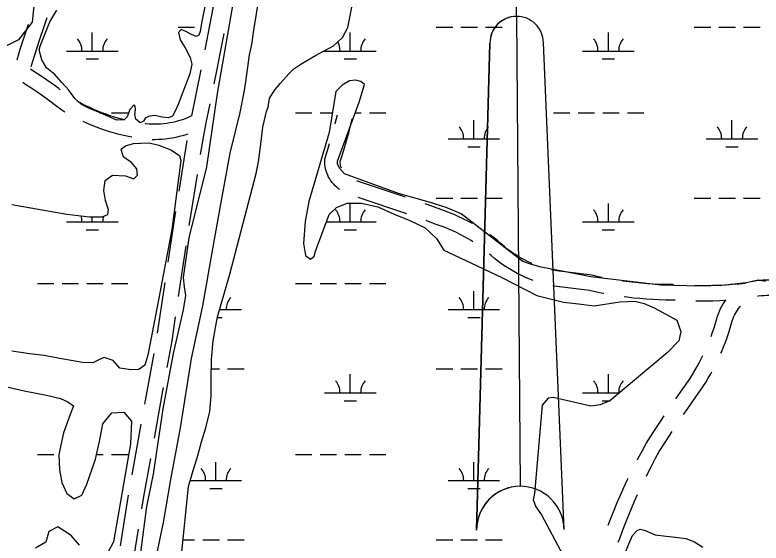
# Model space of a CAD drawing. Extents: x 3535183 to 3573198, y 534952 to 560562.
# Drawn here: x 3566222 to 3567673, y 552968 to 553996 of the extents above; entities that cross this region are included whole.
import ezdxf

# ---------------------------------------------------------------- set-up
doc = ezdxf.new("R2010")
doc.units = 0
for name, color, linetype in [('V-ANNO-SYMB', 7, 'Continuous'), ('V-RIVR-IDEN', 7, 'Continuous'), ('V-ROAD-CNTR', 7, 'Continuous'), ('V-TOPO-SHOR', 7, 'Continuous'), ('V-WETL-SWMP', 7, 'Continuous')]:
    doc.layers.add(name, color=color, linetype=linetype)

msp = doc.modelspace()

# ---------------------------------------------------------------- linework, layer by layer
at = {"layer": 'V-ANNO-SYMB'}
for p, q in [((3567197.4, 553993.6), (3567195, 554318.6)), ((3567197.4, 553993.6), (3567204.4, 553078.6)), ((3567197.4, 553993.6), (3567204.4, 553078.6)), ((3567120, 552993), (3567145.8, 553941.2)), ((3567145.8, 553941.2), (3567120, 552993)), ((3567290, 552994.2), (3567249.8, 553942))]:
    msp.add_line(p, q, dxfattribs=at)
for centre, radius, start, end in [((3567197.8, 553941.6), 52, 90.43, 180.4333), ((3567197.8, 553941.6), 52, 90.4367, 180.4334), ((3567197.8, 553941.6), 52, 0.4334, 90.4367), ((3567205, 552993.6), 85, 90.4333, 180.4333), ((3567205, 552993.6), 85, 90.4334, 180.4334), ((3567205, 552993.6), 85, 0.4334, 90.4334), ((3567205, 552993.6), 85, 0.4334, 90.4334)]:
    msp.add_arc(centre, radius, start, end, dxfattribs=at)
at = {"layer": 'V-ROAD-CNTR'}
for p, q in [((3566610.2, 554026.9), (3566591.4, 553928.7)), ((3566556.5, 553752.1), (3566540.5, 553653.4)), ((3566984.4, 553609.1), (3566889.6, 553640.9)), ((3566554.4, 553547.1), (3566539.7, 553448.2)), ((3566513.4, 553475.4), (3566498.6, 553376.5)), ((3566466.9, 553199.4), (3566449.3, 553100.9)), ((3566442.3, 553061.5), (3566426.3, 552962.8))]:
    msp.add_line(p, q, dxfattribs=at)
for points in [[(3566284, 553990.4), (3566278.1, 553973.4), (3566269.1, 553946.7), (3566260.3, 553920), (3566253, 553895.4)], [(3566247.8, 553977.5), (3566240.6, 553956.1), (3566231.7, 553928.9), (3566225.5, 553908.2)], [(3566628, 553960.5), (3566614, 553887.6), (3566608.9, 553862.4)], [(3566310.1, 553850.8), (3566307.3, 553852.9), (3566295.4, 553861.5), (3566283.3, 553869.9), (3566271.2, 553878.2), (3566258.9, 553886.3), (3566252.2, 553890.6)], [(3566583.8, 553889.4), (3566565.5, 553799.7)], [(3566319.1, 553807.3), (3566313.2, 553810.8), (3566301, 553820.1), (3566289.6, 553828.7), (3566278, 553837), (3566266.3, 553845.2), (3566254.5, 553853.3), (3566242.6, 553861.1), (3566237.2, 553864.6)], [(3566435.9, 553791.9), (3566432.2, 553792.8), (3566423.9, 553795), (3566415.6, 553797.5), (3566407.4, 553800.1), (3566399.3, 553802.9), (3566391.2, 553805.9), (3566383.2, 553809), (3566375.2, 553812.4), (3566367.4, 553815.9), (3566359.6, 553819.6), (3566351.9, 553823.5), (3566344.3, 553827.5), (3566343.1, 553828.2)], [(3566600.9, 553823.2), (3566593.4, 553786.5), (3566588.4, 553761.4), (3566582.5, 553724.9)], [(3566565.5, 553799.7), (3566561.4, 553797.8), (3566556.1, 553795.6), (3566550.8, 553793.5), (3566545.3, 553791.7), (3566539.8, 553790), (3566534.3, 553788.5), (3566528.7, 553787.2), (3566523, 553786.1), (3566517.4, 553785.2), (3566511.7, 553784.5), (3566505.9, 553784), (3566500.2, 553783.6), (3566494.5, 553783.5), (3566488.7, 553783.5), (3566483, 553783.8), (3566477.3, 553784.2), (3566475.2, 553784.5)], [(3566844.8, 553784.3), (3566845.7, 553787.9), (3566849.1, 553802.1)], [(3566449.4, 553758.2), (3566442.8, 553759.5), (3566433.7, 553761.5), (3566424.7, 553763.8), (3566415.7, 553766.2), (3566406.8, 553768.8), (3566398, 553771.6), (3566389.2, 553774.6), (3566380.5, 553777.9), (3566371.8, 553781.3), (3566363.3, 553784.9), (3566354.8, 553788.7), (3566354.5, 553788.8)], [(3566857.3, 553697.9), (3566856.8, 553699.1), (3566856, 553701.4), (3566855.4, 553703.8), (3566854.9, 553706.1), (3566854.6, 553708.5), (3566854.4, 553710.9), (3566854.4, 553711.3), (3566858.3, 553723), (3566862.8, 553737.3), (3566867.1, 553751.7), (3566871.1, 553766.2), (3566874.8, 553780.7), (3566878.1, 553794.1)], [(3566558.2, 553764.4), (3566554.5, 553763.1), (3566548.1, 553761.2), (3566541.5, 553759.4), (3566535, 553757.9), (3566528.3, 553756.6), (3566521.6, 553755.5), (3566514.9, 553754.7), (3566508.2, 553754), (3566501.4, 553753.7), (3566494.7, 553753.5), (3566489.1, 553753.5)], [(3566853.1, 553656.8), (3566851.4, 553658), (3566848, 553660.7), (3566844.9, 553663.6), (3566841.9, 553666.7), (3566839.1, 553670), (3566836.6, 553673.5), (3566834.2, 553677.1), (3566832.1, 553680.8), (3566830.3, 553684.7), (3566828.6, 553688.7), (3566827.3, 553692.8), (3566826.2, 553696.9), (3566825.3, 553701.2), (3566824.7, 553705.4), (3566824.4, 553709.7), (3566824.4, 553716.1), (3566829.8, 553732.3), (3566834.1, 553745.8)], [(3566576.1, 553685.5), (3566562.5, 553601.4), (3566560.3, 553586.7)], [(3566981.9, 553641.6), (3566888.2, 553673), (3566887.2, 553673.4)], [(3567111.9, 553590.1), (3567109.6, 553591.4), (3567101.7, 553595.6), (3567093.8, 553599.5), (3567085.7, 553603.3), (3567077.6, 553606.9), (3567069.3, 553610.2), (3567050.1, 553617.4), (3567031, 553624.5), (3567019.8, 553628.6)], [(3566534.1, 553613.9), (3566532.9, 553606), (3566519.3, 553515)], [(3567112.9, 553554.5), (3567109.1, 553556.9), (3567102.1, 553561.1), (3567095.1, 553565.1), (3567087.9, 553568.9), (3567080.7, 553572.5), (3567073.4, 553576), (3567066, 553579.2), (3567058.5, 553582.2), (3567039.6, 553589.3), (3567022.1, 553595.8)], [(3567227.8, 553512.5), (3567224.9, 553513.8), (3567218.8, 553516.6), (3567212.8, 553519.6), (3567206.9, 553522.8), (3567201.1, 553526.1), (3567195.5, 553529.7), (3567189.9, 553533.4), (3567184.4, 553537.2), (3567179, 553541.2), (3567173.9, 553545.3), (3567167.8, 553550.8), (3567161, 553556.5), (3567154, 553562.1), (3567147, 553567.5), (3567145.5, 553568.5)], [(3567230.1, 553479.3), (3567226.6, 553480.6), (3567219.6, 553483.4), (3567212.6, 553486.4), (3567205.7, 553489.6), (3567198.9, 553493), (3567192.3, 553496.6), (3567185.7, 553500.4), (3567179.3, 553504.4), (3567172.9, 553508.6), (3567166.7, 553513), (3567160.7, 553517.5), (3567154.6, 553522.4), (3567148.1, 553528.1), (3567145, 553530.7)], [(3567364.5, 553485.2), (3567357.3, 553486.7), (3567344.7, 553489.6), (3567275.5, 553497.9), (3567269.3, 553499.1), (3567265.7, 553499.9)], [(3567503.6, 553471.1), (3567500.9, 553471.2), (3567488.3, 553471.3), (3567476.3, 553471.6), (3567464.3, 553472.2), (3567452.3, 553472.9), (3567440.4, 553473.9), (3567428.4, 553475.1), (3567416.5, 553476.5), (3567404.6, 553478.1), (3567403.9, 553478.2)], [(3567654.2, 553477.4), (3567658, 553478.1), (3567664.4, 553479.1), (3567670.8, 553479.8), (3567677.2, 553480.3), (3567683.7, 553480.6), (3567690.1, 553480.6), (3567696.6, 553480.5), (3567703, 553480.1), (3567709.5, 553479.5), (3567715.8, 553478.6), (3567722.2, 553477.6), (3567728.5, 553476.3), (3567734.8, 553474.8), (3567741, 553473.1), (3567747.2, 553471.1), (3567752.6, 553469.2)], [(3567367.4, 553454), (3567363.1, 553454.8), (3567350.9, 553457.4), (3567339.5, 553460.1), (3567270.7, 553468.2), (3567268.5, 553468.6)], [(3567643.4, 553473.6), (3567630.4, 553472.3), (3567617.5, 553471.2), (3567604.7, 553470.4), (3567591.8, 553469.8), (3567578.9, 553469.3), (3567566, 553469.1), (3567553.1, 553469.1), (3567543.5, 553469.3)], [(3567506.5, 553440.8), (3567499.8, 553441.2), (3567487.8, 553441.3), (3567475.3, 553441.7), (3567462.7, 553442.2), (3567450.2, 553443), (3567437.7, 553444), (3567425.2, 553445.2), (3567412.7, 553446.7), (3567406.8, 553447.5)], [(3567666.7, 553449.1), (3567668.3, 553449.3), (3567673.7, 553449.9), (3567679.1, 553450.4), (3567684.5, 553450.6), (3567689.9, 553450.6), (3567695.3, 553450.5), (3567700.7, 553450.2), (3567706.1, 553449.6), (3567711.4, 553448.9), (3567716.8, 553448.1), (3567722.1, 553447), (3567727.3, 553445.7), (3567732.6, 553444.3), (3567737.7, 553442.7), (3567742.8, 553440.9), (3567747.9, 553438.9), (3567753.1, 553436.6), (3567763.7, 553432.2)], [(3567604.4, 553440.3), (3567593, 553439.8), (3567579.6, 553439.3), (3567566.2, 553439.1), (3567552.8, 553439.1), (3567546.5, 553439.2)], [(3567576, 553370.2), (3567579, 553378.5), (3567581.9, 553387.2), (3567584.7, 553395.9), (3567587.2, 553404.8), (3567588.6, 553409.6), (3567590.4, 553414.7), (3567592.3, 553419.6), (3567594.5, 553424.5), (3567597, 553429.3), (3567599.6, 553433.9), (3567602.5, 553438.4), (3567604.7, 553441.6)], [(3567595.2, 553337.6), (3567596.8, 553341.3), (3567600.5, 553350.3), (3567604, 553359.4), (3567607.4, 553368.6), (3567610.5, 553377.9), (3567613.4, 553387.2), (3567616.1, 553396.5), (3567617.3, 553400.6), (3567618.5, 553404.3), (3567620, 553407.9), (3567621.6, 553411.5), (3567623.4, 553415), (3567625.3, 553418.4), (3567627.4, 553421.7), (3567629.7, 553424.9), (3567632.1, 553428), (3567633.3, 553429.4)], [(3566533.8, 553408.7), (3566526.8, 553361.7), (3566517.3, 553310)], [(3566491.8, 553337.1), (3566479.5, 553270.1), (3566473.9, 553238.7)], [(3567507.3, 553248.9), (3567520.8, 553268.2), (3567535.3, 553288.7), (3567540, 553296.2), (3567544.7, 553304), (3567549.2, 553311.9), (3567553.5, 553320), (3567557.7, 553328.1), (3567560.3, 553333.4)], [(3567522.7, 553218.3), (3567530.9, 553230.2), (3567545.3, 553251), (3567560.2, 553272), (3567565.6, 553280.5), (3567570.6, 553288.9), (3567575.4, 553297.4), (3567577.8, 553301.7)], [(3566510.1, 553270.7), (3566509, 553264.7), (3566492.5, 553172.3)], [(3567432.8, 553130.4), (3567434.3, 553133.2), (3567441.7, 553147.3), (3567449.5, 553161.6), (3567463.5, 553183.5), (3567477.5, 553204.9), (3567484.8, 553215.8)], [(3567450.4, 553098.6), (3567453.8, 553105.6), (3567460.9, 553119.4), (3567468.1, 553133.1), (3567475.3, 553146.3), (3567488.7, 553167.2), (3567500.4, 553185.1)], [(3566485.5, 553132.9), (3566472.2, 553058.6), (3566468.3, 553034.4)], [(3567375.8, 553002.7), (3567375.8, 553002.9), (3567381.6, 553017.7), (3567387.5, 553032.4), (3567393.6, 553047.1), (3567399.9, 553061.6), (3567406.4, 553076.1), (3567413.1, 553090.5), (3567415.1, 553094.6)], [(3567395.1, 552970.1), (3567398.3, 552977.2), (3567403.9, 552992.2), (3567409.5, 553006.7), (3567415.3, 553021), (3567421.2, 553035.3), (3567427.4, 553049.5), (3567433.2, 553062.5)], [(3566461.9, 552994.9), (3566447, 552902.3), (3566445.7, 552896.2)]]:
    msp.add_lwpolyline(points, dxfattribs=at)
at = {"layer": 'V-TOPO-SHOR'}
for points in [[(3566390.8, 552407.8), (3566405.1, 552465.1), (3566415.9, 552528.8), (3566432.4, 552603.4), (3566441.1, 552656), (3566448.3, 552696.8), (3566461.9, 552756.2), (3566470.6, 552803.9), (3566491.5, 552915.3), (3566510.8, 553007.9), (3566525.3, 553091.6), (3566544, 553192.6), (3566565.1, 553327.4), (3566587.3, 553429.7), (3566606.8, 553541.1), (3566622.7, 553628.2), (3566640.7, 553727.1), (3566660, 553806.6), (3566668.6, 553849.5), (3566670.8, 553866.1), (3566678.2, 553918.6), (3566682.5, 553938.7), (3566686.8, 553967), (3566701.3, 554059)], [(3566648.5, 554033.8), (3566615.3, 553843.6), (3566594.8, 553700.4), (3566559.9, 553562.2), (3566549, 553485.4), (3566550.9, 553466.7), (3566553.5, 553450.1), (3566549.2, 553422.4), (3566529.9, 553337.4), (3566509.7, 553229.5), (3566501.7, 553176.9), (3566490.8, 553102.2), (3566477.8, 553039.3), (3566466.1, 552949.4), (3566442.4, 552833.2), (3566421.5, 552717.1), (3566396.9, 552582.2), (3566380.4, 552502.7), (3566362.4, 552408.7), (3566344.4, 552310.5)]]:
    msp.add_lwpolyline(points, dxfattribs=at)
at = {"layer": 'V-WETL-SWMP'}
for p, q in [((3566539.5, 553972.5), (3566571.5, 553972.5)), ((3567041.4, 553972.5), (3567073.4, 553972.5)), ((3567089.4, 553972.5), (3567121.4, 553972.5)), ((3567137.4, 553972.5), (3567169.4, 553972.5)), ((3567543.3, 553972.5), (3567575.3, 553972.5)), ((3567591.3, 553972.5), (3567623.3, 553972.5)), ((3567639.3, 553972.5), (3567671.3, 553972.5)), ((3566372.4, 553926.1), (3566372.4, 553962.1)), ((3566874.3, 553926.1), (3566874.3, 553962.1)), ((3567376.2, 553926.1), (3567376.2, 553962.1)), ((3566322.4, 553926.1), (3566422.4, 553926.1)), ((3566824.3, 553926.1), (3566924.3, 553926.1)), ((3567326.2, 553926.1), (3567426.2, 553926.1)), ((3566360.4, 553910.7), (3566384.4, 553910.7)), ((3566862.3, 553910.7), (3566886.3, 553910.7)), ((3567364.2, 553910.7), (3567388.2, 553910.7)), ((3566386.2, 553806), (3566393.6, 553806)), ((3566409.6, 553806), (3566441.6, 553806)), ((3566767.5, 553806), (3566799.5, 553806)), ((3566815.5, 553806), (3566839.4, 553806)), ((3566884.2, 553806), (3566895.5, 553806)), ((3566911.5, 553806), (3566943.5, 553806)), ((3567269.4, 553806), (3567301.4, 553806)), ((3567317.4, 553806), (3567349.4, 553806)), ((3567365.4, 553806), (3567397.4, 553806)), ((3567413.4, 553806), (3567445.4, 553806)), ((3567114.8, 553755.3), (3567114.8, 553791.3)), ((3567616.7, 553755.3), (3567616.7, 553791.3)), ((3567064.8, 553755.3), (3567164.8, 553755.3)), ((3567566.7, 553755.3), (3567666.7, 553755.3)), ((3567102.8, 553739.8), (3567126.8, 553739.8)), ((3567604.7, 553739.8), (3567628.7, 553739.8)), ((3567041.4, 553639.8), (3567073.4, 553639.8)), ((3567089.4, 553639.8), (3567121.4, 553639.8)), ((3567137.4, 553639.8), (3567169.4, 553639.8)), ((3567543.3, 553639.8), (3567575.3, 553639.8)), ((3567591.3, 553639.8), (3567623.3, 553639.8)), ((3567639.3, 553639.8), (3567671.3, 553639.8)), ((3566874.3, 553593.4), (3566874.3, 553629.4)), ((3567376.2, 553593.4), (3567376.2, 553629.4)), ((3566322.4, 553593.4), (3566422.4, 553593.4)), ((3566372.4, 553593.4), (3566372.4, 553603.3)), ((3566827.9, 553593.4), (3566924.3, 553593.4)), ((3567326.2, 553593.4), (3567426.2, 553593.4)), ((3566360.4, 553578), (3566384.4, 553578)), ((3566862.3, 553578), (3566886.3, 553578)), ((3567364.2, 553578), (3567388.2, 553578)), ((3566265.6, 553473.3), (3566297.6, 553473.3)), ((3566313.6, 553473.3), (3566345.6, 553473.3)), ((3566361.6, 553473.3), (3566393.6, 553473.3)), ((3566409.6, 553473.3), (3566441.6, 553473.3)), ((3566767.5, 553473.3), (3566799.5, 553473.3)), ((3566815.5, 553473.3), (3566847.5, 553473.3)), ((3566863.5, 553473.3), (3566895.5, 553473.3)), ((3566911.5, 553473.3), (3566943.5, 553473.3)), ((3567114.8, 553422.6), (3567114.8, 553458.6)), ((3566619.9, 553422.6), (3566662.9, 553422.6)), ((3567064.8, 553422.6), (3567164.8, 553422.6)), ((3566615.6, 553407.2), (3566624.9, 553407.2)), ((3567102.8, 553407.2), (3567126.8, 553407.2)), ((3566604, 553307.2), (3566619.5, 553307.2)), ((3566635.5, 553307.2), (3566667.5, 553307.2)), ((3567041.4, 553307.2), (3567073.4, 553307.2)), ((3567089.4, 553307.2), (3567121.4, 553307.2)), ((3567137.4, 553307.2), (3567169.4, 553307.2)), ((3566874.3, 553260.7), (3566874.3, 553296.7)), ((3567376.2, 553260.7), (3567376.2, 553296.7)), ((3566824.3, 553260.7), (3566924.3, 553260.7)), ((3567326.2, 553260.7), (3567397.9, 553260.7)), ((3566862.3, 553245.3), (3566886.3, 553245.3)), ((3567364.2, 553245.3), (3567379.5, 553245.3)), ((3566265.6, 553140.7), (3566297.6, 553140.7)), ((3566380.8, 553140.7), (3566393.6, 553140.7)), ((3566409.6, 553140.7), (3566441.6, 553140.7)), ((3566767.5, 553140.7), (3566799.5, 553140.7)), ((3566815.5, 553140.7), (3566847.5, 553140.7)), ((3566863.5, 553140.7), (3566895.5, 553140.7)), ((3566911.5, 553140.7), (3566943.5, 553140.7)), ((3566612.9, 553089.9), (3566612.9, 553125.9)), ((3567114.8, 553089.9), (3567114.8, 553125.9)), ((3566562.9, 553089.9), (3566662.9, 553089.9)), ((3567064.8, 553089.9), (3567164.8, 553089.9)), ((3566600.9, 553074.5), (3566624.9, 553074.5)), ((3567102.8, 553074.5), (3567126.8, 553074.5)), ((3566549, 552974.5), (3566571.5, 552974.5)), ((3566587.5, 552974.5), (3566619.5, 552974.5)), ((3566635.5, 552974.5), (3566667.5, 552974.5)), ((3567041.4, 552974.5), (3567073.4, 552974.5)), ((3567089.4, 552974.5), (3567121.4, 552974.5)), ((3567137.4, 552974.5), (3567169.4, 552974.5))]:
    msp.add_line(p, q, dxfattribs=at)
for points in [[(3566608.3, 554097.5), (3566584.5, 553980.1), (3566581.9, 553963.9), (3566579.3, 553957.2), (3566574.6, 553954.7), (3566565.4, 553958.4), (3566554.1, 553963.8), (3566545.1, 553967.8), (3566539.9, 553962.1), (3566543.3, 553947.7), (3566552.9, 553932.1), (3566562.5, 553913.8), (3566565.7, 553900.8), (3566561.8, 553881.6), (3566545.3, 553837.7), (3566539.4, 553821.8), (3566532.1, 553806.1), (3566528.6, 553799.4), (3566520.7, 553796), (3566508.2, 553797), (3566493.4, 553800.8), (3566484.3, 553799.5), (3566476, 553795.9), (3566472.2, 553789.4), (3566465.7, 553786.4), (3566457.2, 553793.2), (3566455, 553802.7), (3566456.4, 553811.5), (3566455.5, 553818.9), (3566453.9, 553821.3), (3566445.5, 553812.3), (3566440.3, 553798.2), (3566434.5, 553792), (3566420.4, 553791.2), (3566387.4, 553805.5), (3566366.6, 553814), (3566351.6, 553822.2), (3566338.3, 553833.7), (3566326.8, 553849.7), (3566312.8, 553865.1), (3566299.5, 553880.3), (3566283.6, 553893.6), (3566274.2, 553908.7), (3566268.8, 553928.2), (3566271.2, 553935.3), (3566279.4, 553957.1), (3566289.8, 553982.7), (3566303.4, 554005.5)], [(3566259.2, 554020.5), (3566255.3, 553982.2), (3566228.6, 553947.8), (3566198, 553932.5), (3566159.7, 553936.3), (3566106.1, 553966.9), (3566075.5, 554005.2)], [(3566544.6, 552931.2), (3566559.5, 553077.9), (3566566.6, 553102.8), (3566577.9, 553138.8), (3566585, 553165), (3566593.5, 553192.7), (3566600.7, 553224.5), (3566603.7, 553254.9), (3566603.9, 553288.2), (3566604.2, 553325.6), (3566607.2, 553361.6), (3566615.8, 553408.6), (3566640, 553491.6), (3566691.3, 553687.9), (3566695.6, 553710.1), (3566700, 553744.7), (3566704.4, 553777.9), (3566711.5, 553808.3), (3566714.3, 553816.6), (3566717.2, 553834.6), (3566728.4, 553851.2), (3566738.2, 553863.6), (3566755, 553881.4), (3566764.7, 553891.1), (3566780.1, 553902), (3566806.5, 553917.1), (3566841.3, 553936.2), (3566859.4, 553952.7), (3566869.2, 553972.1), (3566877.8, 554015)], [(3567681.7, 553477.2), (3567667.9, 553480.1), (3567644.3, 553474.7), (3567597.1, 553469.5), (3567554.2, 553468.5), (3567478, 553470.4), (3567342.3, 553486.6), (3567289.8, 553496.7), (3567245.5, 553505.3), (3567224.8, 553511), (3567209.6, 553516.6), (3567089.7, 553608.9), (3567060.7, 553621.6), (3567027.5, 553631.5), (3566968, 553648.6), (3566863, 553686.7), (3566853.4, 553697.9), (3566849.3, 553706.2), (3566849.4, 553711.8), (3566891.7, 553826.4), (3566901.7, 553861), (3566894.8, 553866.6), (3566885.1, 553869.4), (3566872.6, 553868.1), (3566858.7, 553859.9), (3566846.2, 553847.5), (3566833.1, 553767.3), (3566793.4, 553633.2), (3566786.2, 553594.4), (3566783.1, 553551.5), (3566787.1, 553527.9), (3566796.7, 553520.9), (3566803.7, 553526.4), (3566806.5, 553536.1), (3566833.4, 553608), (3566847.3, 553621.7), (3566868.2, 553629.9), (3566895.9, 553629.7), (3566927.7, 553622.5), (3566959.5, 553608.5), (3566989.8, 553595.8), (3567020.2, 553581.7), (3567042.2, 553560.8), (3567055.9, 553538.5), (3567120.8, 553507.6), (3567169.1, 553485), (3567236.8, 553449.9), (3567289.3, 553437.1), (3567318.4, 553434.1), (3567348.9, 553429.7), (3567398.8, 553437.7), (3567427.9, 553438.9), (3567445.9, 553434.6), (3567465.2, 553426.1), (3567509.4, 553402.3), (3567517.5, 553380.1), (3567513.2, 553362.1), (3567490.9, 553338.7), (3567379.4, 553245.3), (3567360, 553237.1), (3567341.9, 553234.5), (3567268.6, 553251.6), (3567258.9, 553250.3), (3567247.7, 553236.5), (3567232.7, 553064.8), (3567229.8, 553052.4), (3567235.2, 553038.5), (3567246.2, 553023.2), (3567292.7, 552935.6)], [(3566215.8, 553627.3), (3566323.1, 553608.3), (3566366.8, 553603.3), (3566391.6, 553603.1), (3566402.9, 553607.7), (3566403.9, 553616.7), (3566397.8, 553635.2), (3566394.5, 553654.7), (3566397.6, 553674.3), (3566411.6, 553684.6), (3566437, 553682.8), (3566453.4, 553677.1), (3566460.1, 553684.7), (3566459.1, 553697), (3566448.3, 553710), (3566432.9, 553719.4), (3566428.4, 553735.1), (3566436.7, 553741.6), (3566452.3, 553746.1), (3566466.1, 553746.9), (3566482.8, 553747.5), (3566501.7, 553742.5), (3566525, 553733.5), (3566542, 553722.7), (3566544.7, 553712.8), (3566526.9, 553578.3), (3566502.1, 553445.1), (3566480.7, 553333.8), (3566474.3, 553314.7), (3566463.1, 553306), (3566447.9, 553305.1), (3566425.9, 553308.3), (3566412.9, 553323.7), (3566395.6, 553329.3), (3566384.9, 553324.8), (3566373.1, 553318.9), (3566353.4, 553319.7), (3566309.5, 553327.4), (3566278.8, 553333), (3566251.1, 553336.4), (3566216, 553342)], [(3566208.5, 553271.5), (3566239.7, 553264.3), (3566283.2, 553256.3), (3566310.6, 553249.7), (3566325, 553243.3), (3566335.5, 553235.4), (3566329.4, 553218.7), (3566316.2, 553183), (3566307.5, 553140.2), (3566308.5, 553110.6), (3566313.1, 553086), (3566322.7, 553064.6), (3566337.2, 553053.9), (3566351.9, 553061.2), (3566361.5, 553082.9), (3566378.7, 553131.3), (3566386.9, 553168.8), (3566393.1, 553200), (3566410.4, 553221.6), (3566433.8, 553223.1), (3566448.7, 553205.6), (3566447, 553161.4), (3566413.9, 552970.2), (3566401.9, 552948.3)], [(3566347.7, 552964), (3566331.4, 552983.1), (3566305.3, 552999.7), (3566288.1, 552990.6), (3566282, 552970.1), (3566262, 552957.9)], [(3567408.6, 552946.8), (3567416.9, 552968), (3567423.5, 552982.8), (3567432.1, 552992.7), (3567438, 552995.2), (3567445.8, 552993.5), (3567446.3, 552993.5), (3567467.5, 552984.3), (3567488.6, 552981.4), (3567506.8, 552979.4), (3567527.2, 552976.7), (3567544.1, 552970.6), (3567560, 552959.8)]]:
    msp.add_lwpolyline(points, dxfattribs=at)
for centre, start, end in [((3566317.2, 553926.6), 359.2282, 40.7718), ((3566427.7, 553926.6), 139.2282, 180.7718), ((3566819.1, 553926.6), 359.2282, 29.5786), ((3566929.6, 553926.6), 139.2282, 180.7718), ((3567321, 553926.6), 359.2282, 40.7718), ((3567431.5, 553926.6), 139.2282, 180.7718), ((3567059.6, 553755.8), 359.2282, 40.7718), ((3567170, 553755.8), 139.2282, 180.7718), ((3567561.5, 553755.8), 359.2282, 40.7718), ((3567672, 553755.8), 139.2282, 180.7718), ((3566819.1, 553593.9), 359.2282, 40.7718), ((3566929.6, 553593.9), 139.2282, 180.7718), ((3567321, 553593.9), 359.2282, 40.7718), ((3567431.5, 553593.9), 139.2282, 180.7718), ((3566317.2, 553593.9), 359.2282, 18.6592), ((3566427.7, 553593.9), 163.1738, 180.7718), ((3566668.1, 553423.1), 139.2282, 180.7718), ((3567059.6, 553423.1), 359.2282, 40.7718), ((3567170, 553423.1), 139.2282, 180.7718), ((3566819.1, 553261.2), 359.2282, 40.7718), ((3566929.6, 553261.2), 139.2282, 180.7718), ((3567321, 553261.2), 359.2282, 40.7718), ((3567431.5, 553261.2), 139.2282, 180.7718), ((3566557.6, 553090.4), 359.2282, 40.7718), ((3566668.1, 553090.4), 139.2282, 180.7718), ((3567059.6, 553090.4), 359.2282, 40.7718), ((3567170, 553090.4), 139.2282, 180.7718)]:
    msp.add_arc(centre, 35.2, start, end, dxfattribs=at)

# ---------------------------------------------------------------- texts
at = {"layer": 'V-RIVR-IDEN'}
msp.add_text('BONNET  CARRE  FLOODWAY', height=167, rotation=51.1376, dxfattribs=at).set_placement((3564572.5, 551994))

doc.saveas('drawing.dxf')
